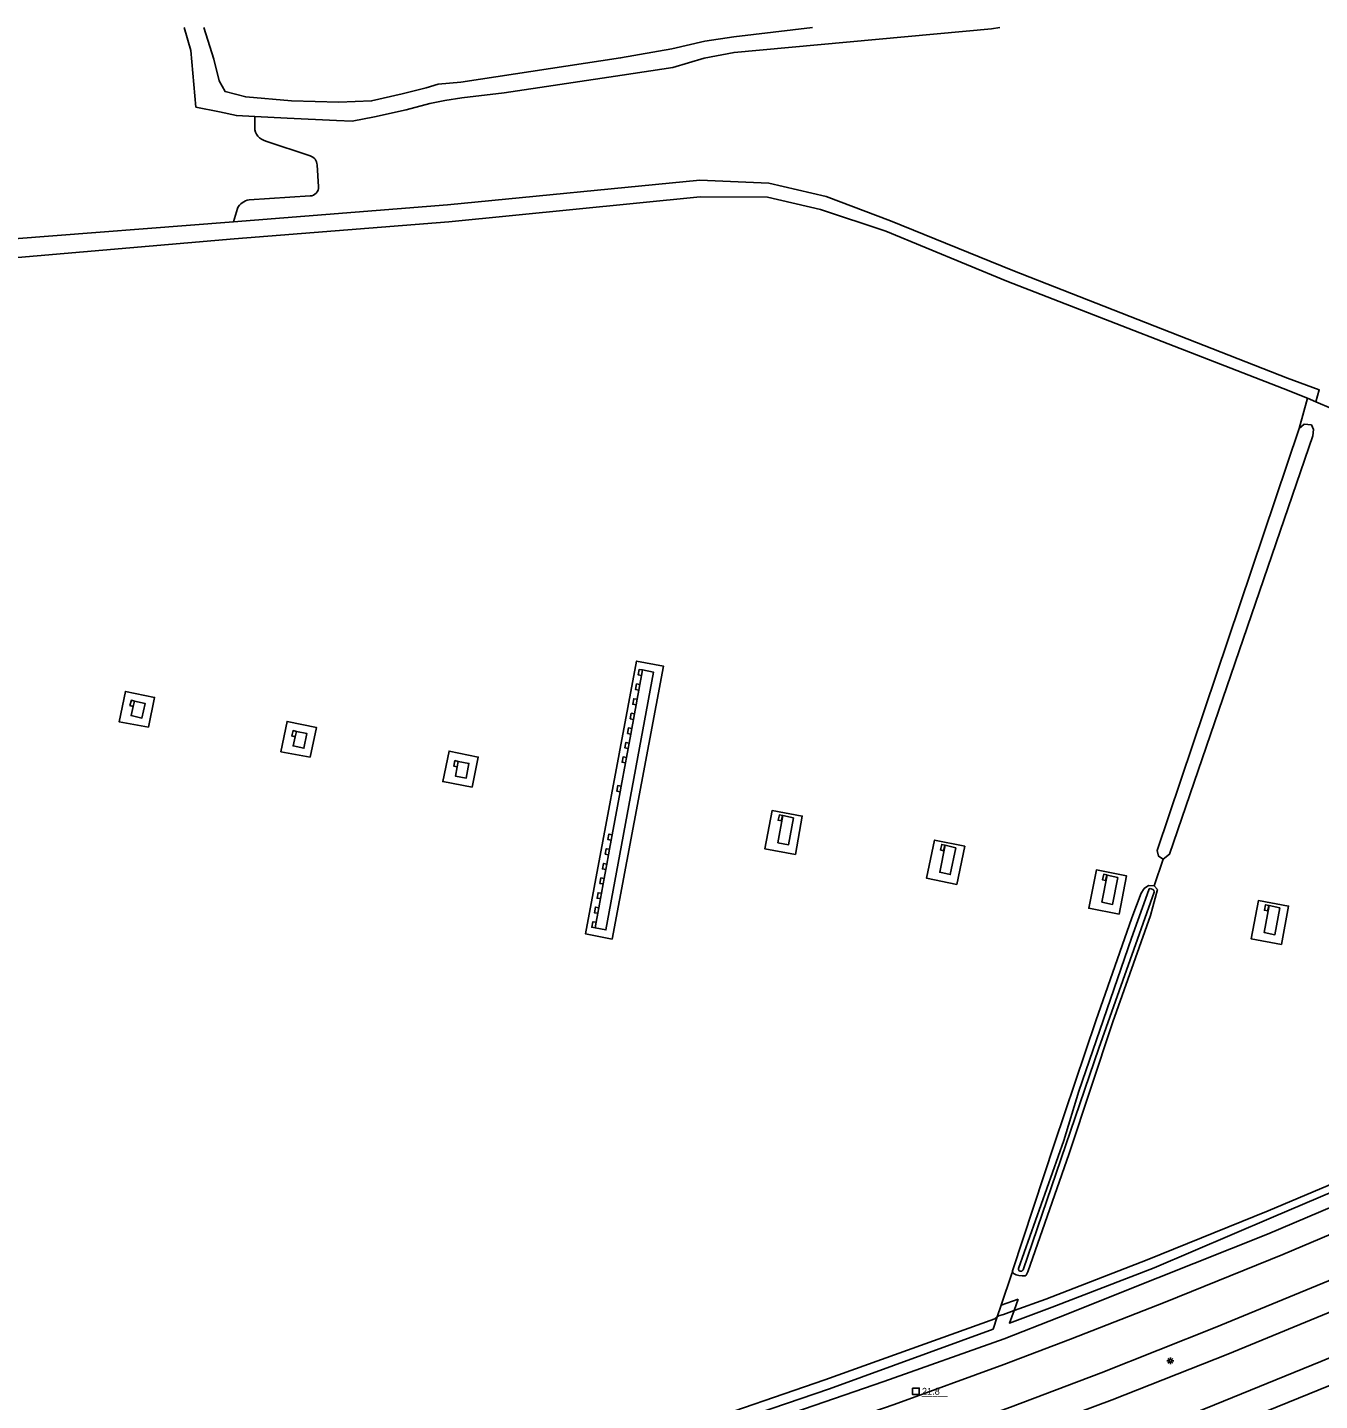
# Model space of a CAD drawing. Extents: x 124000 to 129000, y 395500 to 397503.
# Drawn here: x 125164.9 to 125400.1, y 397250 to 397500 of the extents above; entities that cross this region are included whole.
import ezdxf

# ---------------------------------------------------------------- set-up
doc = ezdxf.new("R2010")
doc.units = 0
for name, color, linetype in [('gg-knt-verharding', 7, 'Continuous'), ('gg-kntw-bovenkant insteek waterloop', 7, 'Continuous'), ('gt-anno-nummer hm paal', 7, 'Continuous'), ('gt-symb-hm paal', 7, 'Continuous'), ('gt-symb-lichtmast', 7, 'Continuous'), ('gx-grn-maaiveld', 7, 'Continuous')]:
    doc.layers.add(name, color=color, linetype=linetype)

# ---------------------------------------------------------------- blocks, each defined once
blk = doc.blocks.new('gt0-HMpaal')
at = {"layer": 'gt-symb-hm paal'}
blk.add_lwpolyline([(-0.6, 0.6), (0.6, 0.6), (0.6, -0.6), (-0.6, -0.6)], close=True, dxfattribs=at)
blk = doc.blocks.new('gt0-LMAST')
at = {"layer": 'gt-symb-lichtmast'}
for p, q in [((-0.18, 0.17), (-0.45, 0.44)), ((-0.01, 0.25), (-0.01, 0.62)), ((0.17, 0.17), (0.44, 0.44)), ((-0.26, 0), (-0.63, 0)), ((-0.18, -0.18), (-0.45, -0.45)), ((-0.01, -0.25), (-0.01, -0.63)), ((0.44, -0.45), (0.17, -0.18)), ((0.24, 0), (0.62, 0))]:
    blk.add_line(p, q, dxfattribs=at)
blk.add_circle((-0.01, 0), 0.25, dxfattribs=at)

msp = doc.modelspace()

# ---------------------------------------------------------------- linework, layer by layer
at = {"layer": 'gg-knt-verharding'}
for points in [[(125573.94, 397357.46), (125556.13, 397347.16), (125534.72, 397335.38), (125512.12, 397323.32), (125490.61, 397312.41), (125467.71, 397301.33), (125445.04, 397290.75), (125422.65, 397280.78), (125402.74, 397272.26), (125381.07, 397263.36), (125360.35, 397255.08), (125343.85, 397248.87), (125325.72, 397242.33), (125304.81, 397235.06), (125281.95, 397227.25), (125261.44, 397219.96), (125217.98, 397203.36), (125198.47, 397195.39)], [(125456.1, 397304.32), (125437.1, 397295.54), (125414.44, 397285.54), (125393.38, 397276.62), (125371.97, 397267.93), (125354.72, 397261.22), (125342.59, 397256.63), (125322.62, 397249.35), (125302.48, 397242.4), (125279.19, 397234.39), (125259.36, 397227.31), (125237.65, 397219.23), (125215.48, 397210.51), (125194.89, 397202.09)], [(125200.95, 397190.72), (125223, 397199.67), (125245.97, 397208.57), (125267.66, 397216.65), (125287.79, 397223.72), (125306.52, 397230.07), (125324.52, 397236.22), (125346.34, 397244.25), (125362.35, 397250.19), (125383.39, 397258.5), (125404.75, 397267.29), (125420.35, 397273.93)], [(125423.85, 397267.02), (125422.2, 397266.28), (125400.3, 397257.16), (125379.32, 397248.61), (125359.35, 397240.79), (125339.27, 397233.44), (125318.9, 397226.22), (125297.64, 397218.86), (125279.07, 397212.51), (125257.89, 397204.99), (125238.32, 397197.47), (125218.11, 397189.46), (125204.59, 397183.88)]]:
    msp.add_lwpolyline(points, dxfattribs=at)
at = {"layer": 'gg-kntw-bovenkant insteek waterloop'}
for p, q in [((125341.41, 397265.3), (125340.65, 397263.04)), ((125352.57, 397265.18), (125342.68, 397261.3))]:
    msp.add_line(p, q, dxfattribs=at)
for points in [[(125539.23, 397317.94), (125527.89, 397311.48), (125511.01, 397302.84), (125489.62, 397292.32), (125469.13, 397282.43), (125447.03, 397272.28), (125424.39, 397262.32), (125401.77, 397252.72), (125381.29, 397244.39), (125360.75, 397236.55), (125340.81, 397229.01), (125320.17, 397221.71), (125298.76, 397214.49), (125285.55, 397209.76), (125273.27, 397205.54), (125262.61, 397201.4), (125240.33, 397192.92), (125217.68, 397183.58), (125207.14, 397179.11)], [(125448.4, 397308.53), (125432.73, 397301.11), (125411.62, 397291.97), (125391.24, 397283.32), (125369.98, 397274.22), (125351.41, 397267.07)], [(125352.57, 397265.18), (125370.65, 397272.36), (125390.57, 397280.31), (125412.88, 397289.82), (125433.94, 397299), (125449.32, 397306.34)], [(125344.47, 397266.41), (125342.52, 397265.7), (125341.64, 397265.49), (125341.41, 397265.3)], [(125351.41, 397267.07), (125343.61, 397264.16), (125344.47, 397266.41)], [(125340.65, 397263.04), (125310.87, 397252.21), (125287.23, 397244.13), (125264.73, 397236.31), (125255.49, 397233.06)], [(125192.7, 397206.22), (125213.66, 397214.8), (125236.26, 397223.58), (125258.45, 397232.05), (125277.76, 397238.66), (125300.87, 397246.68), (125320.75, 397253.53), (125342.68, 397261.3)]]:
    msp.add_lwpolyline(points, dxfattribs=at)
at = {"layer": 'gx-grn-maaiveld'}
for p, q in [((125206.28, 397481.81), (125206.28, 397483.78)), ((125216.37, 397476.64), (125208.3, 397479.33)), ((125217.89, 397470.99), (125217.64, 397474.99)), ((125205.25, 397468.64), (125216.35, 397469.33)), ((125202.43, 397464.59), (125203.11, 397467.04)), ((125396.34, 397426.97), (125397.88, 397432.5)), ((125399.42, 397431.88), (125397.88, 397432.5)), ((125399.42, 397431.88), (125402.22, 397430.64)), ((125276.67, 397382.06), (125276.37, 397380.38)), ((125276.85, 397383.06), (125276.67, 397382.06)), ((125276.18, 397379.37), (125275.87, 397377.72)), ((125276.37, 397380.38), (125276.18, 397379.37)), ((125184.17, 397376.4), (125184.41, 397377.36)), ((125275.68, 397376.7), (125275.37, 397375.06)), ((125275.87, 397377.72), (125275.68, 397376.7)), ((125275.2, 397374.05), (125274.91, 397372.4)), ((125275.37, 397375.06), (125275.2, 397374.05)), ((125213.63, 397370.89), (125213.84, 397371.86)), ((125274.72, 397371.38), (125274.41, 397369.73)), ((125274.91, 397372.4), (125274.72, 397371.38)), ((125274.41, 397369.73), (125274.23, 397368.74)), ((125243.11, 397365.42), (125243.3, 397366.39)), ((125273.93, 397367.09), (125273.75, 397366.11)), ((125274.23, 397368.74), (125273.93, 397367.09)), ((125272.95, 397361.86), (125273.75, 397366.11)), ((125272.77, 397360.88), (125272.95, 397361.86)), ((125272.77, 397360.88), (125271.33, 397353.04)), ((125271.15, 397352.04), (125270.85, 397350.39)), ((125271.33, 397353.04), (125271.15, 397352.04)), ((125270.36, 397347.71), (125270.67, 397349.39)), ((125270.67, 397349.39), (125270.85, 397350.39)), ((125270.18, 397346.71), (125269.87, 397345.07)), ((125270.18, 397346.71), (125270.36, 397347.71)), ((125369.98, 397343.73), (125371.62, 397348.57)), ((125269.69, 397344.08), (125269.38, 397342.39)), ((125269.69, 397344.08), (125269.87, 397345.07)), ((125269.2, 397341.41), (125268.89, 397339.75)), ((125269.2, 397341.41), (125269.38, 397342.39)), ((125268.89, 397339.75), (125268.7, 397338.74)), ((125268.4, 397337.11), (125268.22, 397336.12)), ((125268.7, 397338.74), (125268.4, 397337.11)), ((125342.13, 397267.42), (125344.04, 397273.2)), ((125344.2, 397273.68), (125344.04, 397273.2)), ((125341.41, 397265.3), (125342.13, 397267.42)), ((125342.13, 397267.42), (125345.22, 397268.52)), ((125344.47, 397266.41), (125345.22, 397268.52))]:
    msp.add_line(p, q, dxfattribs=at)
for points in [[(125193.43, 397500), (125194.65, 397495.82), (125195.56, 397485.51), (125199.84, 397484.66), (125202.94, 397483.96), (125206.28, 397483.78)], [(125196.99, 397500), (125198.81, 397494.23), (125199.8, 397490.28), (125200.87, 397488.34), (125204.64, 397487.35), (125212.97, 397486.64), (125221.59, 397486.43), (125227.52, 397486.64), (125233.1, 397487.91), (125237.48, 397489.04), (125239.67, 397489.68), (125243.76, 397490.07), (125272.84, 397494.46), (125282.2, 397496.12), (125288.2, 397497.5), (125293.47, 397498.32), (125307.81, 397500)], [(125206.28, 397483.78), (125212.2, 397483.46), (125221.17, 397483.04), (125223.99, 397482.97), (125228.09, 397483.74), (125233.81, 397485.02), (125238.11, 397486.15), (125240.87, 397486.71), (125243.98, 397487.21), (125251.67, 397488.12), (125273.14, 397491.3), (125282.39, 397492.71), (125288.04, 397494.41), (125293.51, 397495.46), (125340.39, 397499.78), (125341.9, 397500)], [(125202.43, 397464.59), (125241.38, 397467.7), (125287.25, 397472.22), (125299.82, 397471.65), (125310.27, 397469.25), (125322, 397464.8), (125344.24, 397455.76), (125394.24, 397436.13), (125400.03, 397434.01), (125399.42, 397431.88)], [(125397.88, 397432.5), (125393.43, 397434.27), (125343.18, 397453.82), (125321.15, 397462.93), (125309.25, 397466.85), (125299.57, 397469.11), (125287.32, 397469.18), (125241.59, 397464.59), (125202.54, 397461.52), (125135.66, 397455.73), (125121.11, 397454.42), (125110.52, 397452.51), (125033.52, 397445.67), (125032.34, 397446.79)], [(125029.98, 397450.47), (125110.06, 397456.26), (125120.93, 397458.3), (125202.43, 397464.59)], [(125371.62, 397348.57), (125370.78, 397349.14), (125370.5, 397350.2), (125396.34, 397426.97)], [(125398.96, 397426.82), (125398.82, 397425.69), (125372.76, 397349.49), (125371.62, 397348.57)], [(125396.34, 397426.97), (125397.26, 397427.81), (125398.6, 397427.67), (125398.96, 397426.82)], [(125271.35, 397334.02), (125266.47, 397334.98), (125275.78, 397384.66), (125280.66, 397383.75), (125271.35, 397334.02)], [(125268.22, 397336.12), (125270.19, 397335.73), (125278.84, 397382.65), (125276.85, 397383.06)], [(125276.85, 397383.06), (125276.24, 397383.15), (125276.05, 397382.17), (125276.67, 397382.06)], [(125186.94, 397372.62), (125181.59, 397373.61), (125182.72, 397379.14), (125188.05, 397378.05), (125186.94, 397372.62)], [(125276.37, 397380.38), (125275.76, 397380.49), (125275.57, 397379.48), (125276.18, 397379.37)], [(125184.17, 397376.4), (125183.55, 397376.55), (125183.81, 397377.53), (125184.41, 397377.36)], [(125184.17, 397376.4), (125183.77, 397374.73), (125185.72, 397374.28), (125186.33, 397376.91), (125184.41, 397377.36)], [(125275.87, 397377.72), (125275.26, 397377.8), (125275.08, 397376.81), (125275.68, 397376.7)], [(125275.37, 397375.06), (125274.79, 397375.16), (125274.6, 397374.15), (125275.2, 397374.05)], [(125216.38, 397367.15), (125211.04, 397368.15), (125212.17, 397373.68), (125217.49, 397372.59), (125216.38, 397367.15)], [(125213.63, 397370.89), (125213, 397371.02), (125213.25, 397372.01), (125213.84, 397371.86)], [(125213.63, 397370.89), (125213.26, 397369.21), (125215.22, 397368.8), (125215.78, 397371.45), (125213.84, 397371.86)], [(125274.91, 397372.4), (125274.29, 397372.5), (125274.12, 397371.49), (125274.72, 397371.38)], [(125274.41, 397369.73), (125273.81, 397369.84), (125273.63, 397368.85), (125274.23, 397368.74)], [(125562.79, 397369.41), (125560.46, 397368.04), (125551.4, 397362.86), (125533.14, 397352.93), (125514.42, 397342.84), (125494.92, 397332.71), (125476, 397323.23), (125451.7, 397311.59), (125432.13, 397302.47), (125410.97, 397293.11), (125390.71, 397284.58), (125368.71, 397275.64), (125350.23, 397268.51), (125344.47, 397266.41)], [(125245.84, 397361.73), (125240.5, 397362.73), (125241.63, 397368.26), (125246.96, 397367.17), (125245.84, 397361.73)], [(125243.11, 397365.42), (125242.48, 397365.54), (125242.7, 397366.53), (125243.3, 397366.39)], [(125243.11, 397365.42), (125242.78, 397363.73), (125244.75, 397363.37), (125245.24, 397366.03), (125243.3, 397366.39)], [(125273.93, 397367.09), (125273.31, 397367.21), (125273.14, 397366.23), (125273.75, 397366.11)], [(125272.77, 397360.88), (125272.17, 397361), (125272.34, 397361.99), (125272.95, 397361.86)], [(125304.66, 397349.45), (125299.13, 397350.45), (125300.42, 397357.44), (125305.92, 397356.44), (125304.66, 397349.45)], [(125304.35, 397356.13), (125302.38, 397356.52), (125301.5, 397351.6), (125303.44, 397351.21), (125304.35, 397356.13)], [(125302.31, 397356.55), (125301.75, 397356.66), (125301.53, 397355.67), (125302.11, 397355.55), (125302.31, 397356.55)], [(125271.33, 397353.04), (125270.72, 397353.16), (125270.55, 397352.16), (125271.15, 397352.04)], [(125334.05, 397343.99), (125328.54, 397345.12), (125330, 397352.08), (125335.48, 397350.95), (125334.05, 397343.99)], [(125270.67, 397349.39), (125270.05, 397349.51), (125270.24, 397350.5), (125270.85, 397350.39)], [(125333.9, 397350.67), (125332.87, 397345.78), (125330.94, 397346.21), (125331.94, 397351.12), (125333.9, 397350.67)], [(125331.87, 397351.14), (125331.32, 397351.27), (125331.07, 397350.29), (125331.65, 397350.14), (125331.87, 397351.14)], [(125270.18, 397346.71), (125269.56, 397346.82), (125269.75, 397347.82), (125270.36, 397347.71)], [(125363.59, 397338.59), (125358.07, 397339.66), (125359.47, 397346.63), (125364.96, 397345.56), (125363.59, 397338.59)], [(125269.69, 397344.08), (125269.08, 397344.18), (125269.28, 397345.18), (125269.87, 397345.07)], [(125363.38, 397345.27), (125362.4, 397340.36), (125360.47, 397340.78), (125361.42, 397345.69), (125363.38, 397345.27)], [(125361.35, 397345.72), (125361.13, 397344.72), (125360.55, 397344.85), (125360.79, 397345.84), (125361.35, 397345.72)], [(125269.2, 397341.41), (125268.58, 397341.49), (125268.76, 397342.5), (125269.38, 397342.39)], [(125344.2, 397273.68), (125351.85, 397296.86), (125359.35, 397319.15), (125365.92, 397337.91), (125367.59, 397342.4), (125368.17, 397343.23), (125368.96, 397343.83), (125369.98, 397343.73)], [(125368.98, 397343.03), (125369.08, 397343.17), (125369.22, 397343.23), (125369.41, 397343.21), (125369.75, 397343.08), (125369.89, 397342.95), (125369.94, 397342.62), (125359.9, 397314.21), (125346.12, 397273.82), (125345.9, 397273.61), (125345.74, 397273.58), (125345.58, 397273.58), (125345.41, 397273.65), (125345.33, 397273.76), (125345.28, 397273.9), (125345.28, 397274.11), (125353.53, 397297.38), (125356.24, 397306.37), (125365.86, 397334.2), (125368.98, 397343.03)], [(125369.98, 397343.73), (125370.57, 397343.08), (125369.3, 397338.35), (125362.45, 397319), (125354.52, 397295), (125346.96, 397273.47)], [(125268.89, 397339.75), (125268.28, 397339.87), (125268.1, 397338.86), (125268.7, 397338.74)], [(125393.17, 397333.07), (125387.64, 397334.07), (125388.93, 397341.06), (125394.44, 397340.06), (125393.17, 397333.07)], [(125392.86, 397339.75), (125390.89, 397340.15), (125390.01, 397335.22), (125391.95, 397334.83), (125392.86, 397339.75)], [(125390.83, 397340.17), (125390.26, 397340.29), (125390.04, 397339.3), (125390.62, 397339.17), (125390.83, 397340.17)], [(125268.4, 397337.11), (125267.81, 397337.22), (125267.61, 397336.22), (125268.22, 397336.12)], [(125344.2, 397273.68), (125344.2, 397273.65), (125344.24, 397273.38), (125344.31, 397273.25), (125344.49, 397273.09), (125344.85, 397272.92), (125345.36, 397272.79), (125345.96, 397272.73), (125346.53, 397272.75), (125346.7, 397272.89), (125346.96, 397273.47)], [(125254.33, 397234.31), (125264.47, 397237.98), (125286.08, 397245.54), (125310.04, 397253.82), (125341, 397264.95), (125341.41, 397265.3)]]:
    msp.add_lwpolyline(points, dxfattribs=at)
for centre, radius, start, end in [((125208.85, 397481.85), 2.58, 180.86, 257.6734), ((125215.72, 397474.82), 1.93, 4.9734, 70.4012), ((125216.3, 397470.92), 1.59, 271.8777, 2.322), ((125205.79, 397465.68), 3.01, 100.4822, 153.0601)]:
    msp.add_arc(centre, radius, start, end, dxfattribs=at)

# ---------------------------------------------------------------- block references
at = {"layer": 'gt-symb-hm paal'}
msp.add_blockref('gt0-HMpaal', (125326.61, 397251.72), dxfattribs=at)
at = {"layer": 'gt-symb-lichtmast'}
msp.add_blockref('gt0-LMAST', (125372.93, 397257.29), dxfattribs=at)

# ---------------------------------------------------------------- texts
at = {"layer": 'gt-anno-nummer hm paal'}
msp.add_text('21.8', height=1.25, dxfattribs=at).set_placement((125327.7, 397251.11))
at = {"layer": 'gt-symb-hm paal'}
msp.add_text('_____', height=1.25, dxfattribs=at).set_placement((125327.7, 397251.11))

doc.saveas('drawing.dxf')
